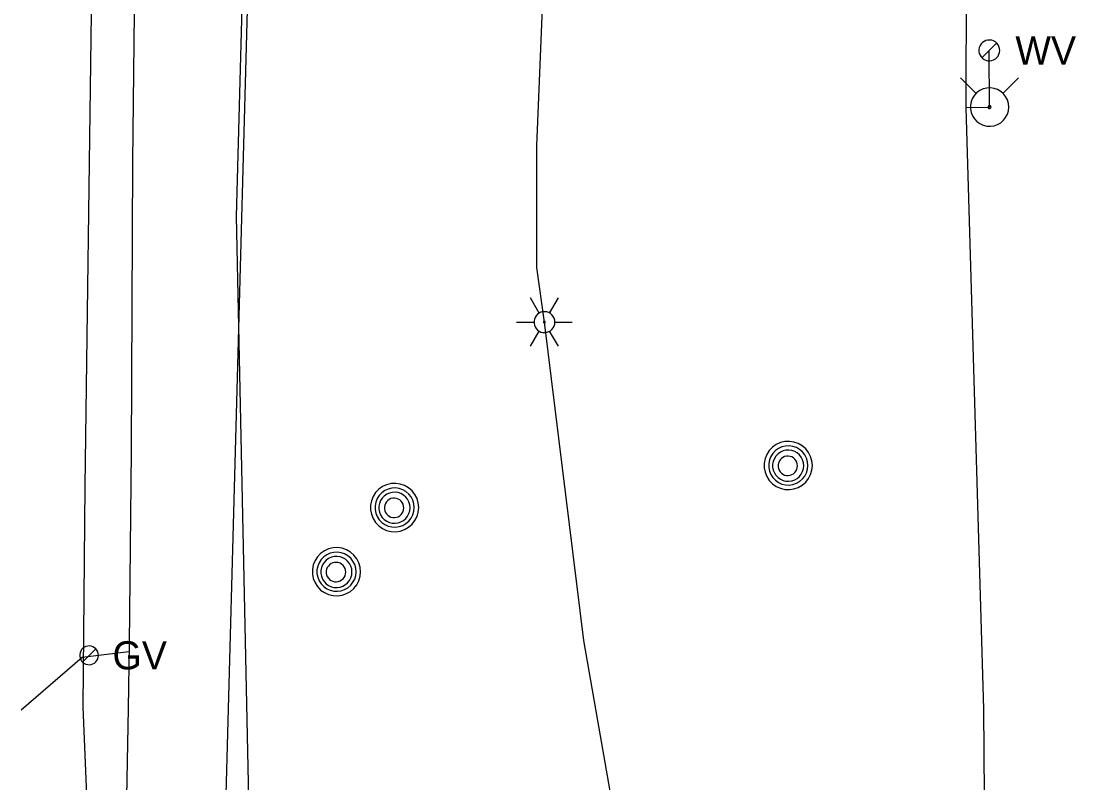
# Model space of a CAD drawing. Extents: x 596028 to 606371, y 330010 to 403088.
# Drawn here: x 602026 to 602170.1, y 368337.3 to 368441.4 of the extents above; entities that cross this region are included whole.
import ezdxf

# ---------------------------------------------------------------- set-up
doc = ezdxf.new("R2010")
doc.units = 0
for name, color, linetype in [('E_LTG', 7, 'Continuous'), ('E_UTL_E_UG', 7, 'Continuous'), ('E_UTL_G', 7, 'Continuous'), ('E_UTL_G_UG', 7, 'Continuous'), ('E_UTL_MH', 7, 'Continuous'), ('E_UTL_Overhead', 7, 'Continuous'), ('E_UTL_T_UG', 7, 'Continuous'), ('E_UTL_W', 7, 'Continuous'), ('E_UTL_W_UG', 7, 'Continuous'), ('E_UTL_WHydrant', 7, 'Continuous')]:
    doc.layers.add(name, color=color, linetype=linetype)

msp = doc.modelspace()

# ---------------------------------------------------------------- linework, layer by layer
at = {"layer": 'E_LTG'}
for points in [[(602096.78, 368401.45), (602095.58, 368403.52)], [(602098.2, 368401.45), (602099.4, 368403.52)], [(602098.92, 368400.22), (602098.89, 368400.49), (602098.82, 368400.75), (602098.69, 368400.99), (602098.52, 368401.2), (602098.32, 368401.38), (602098.08, 368401.52), (602097.83, 368401.61), (602097.56, 368401.64), (602097.29, 368401.63), (602097.02, 368401.57), (602096.78, 368401.45), (602096.55, 368401.3), (602096.37, 368401.1), (602096.22, 368400.87), (602096.12, 368400.62), (602096.07, 368400.35), (602096.07, 368400.08), (602096.12, 368399.81), (602096.22, 368399.56), (602096.37, 368399.33), (602096.55, 368399.14), (602096.78, 368398.98), (602097.02, 368398.87), (602097.29, 368398.8), (602097.56, 368398.79), (602097.83, 368398.83), (602098.08, 368398.92), (602098.32, 368399.05), (602098.52, 368399.23), (602098.69, 368399.44), (602098.82, 368399.69), (602098.89, 368399.95), (602098.92, 368400.22)], [(602098.92, 368400.22), (602098.89, 368400.49), (602098.82, 368400.75), (602098.69, 368400.99), (602098.52, 368401.2), (602098.32, 368401.38), (602098.08, 368401.52), (602097.83, 368401.61), (602097.56, 368401.64), (602097.29, 368401.63), (602097.02, 368401.57), (602096.78, 368401.45), (602096.55, 368401.3), (602096.37, 368401.1), (602096.22, 368400.87), (602096.12, 368400.62), (602096.07, 368400.35), (602096.07, 368400.08), (602096.12, 368399.81), (602096.22, 368399.56), (602096.37, 368399.33), (602096.55, 368399.14), (602096.78, 368398.98), (602097.02, 368398.87), (602097.29, 368398.8), (602097.56, 368398.79), (602097.83, 368398.83), (602098.08, 368398.92), (602098.32, 368399.05), (602098.52, 368399.23), (602098.69, 368399.44), (602098.82, 368399.69), (602098.89, 368399.95), (602098.92, 368400.22)], [(602098.92, 368400.22), (602098.89, 368400.49), (602098.82, 368400.75), (602098.69, 368400.99), (602098.52, 368401.2), (602098.32, 368401.38), (602098.08, 368401.52), (602097.83, 368401.61), (602097.56, 368401.64), (602097.29, 368401.63), (602097.02, 368401.57), (602096.78, 368401.45), (602096.55, 368401.3), (602096.37, 368401.1), (602096.22, 368400.87), (602096.12, 368400.62), (602096.07, 368400.35), (602096.07, 368400.08), (602096.12, 368399.81), (602096.22, 368399.56), (602096.37, 368399.33), (602096.55, 368399.14), (602096.78, 368398.98), (602097.02, 368398.87), (602097.29, 368398.8), (602097.56, 368398.79), (602097.83, 368398.83), (602098.08, 368398.92), (602098.32, 368399.05), (602098.52, 368399.23), (602098.69, 368399.44), (602098.82, 368399.69), (602098.89, 368399.95), (602098.92, 368400.22)], [(602093.68, 368400.22), (602096.06, 368400.22)], [(602097.61, 368400.22), (602097.61, 368400.24), (602097.6, 368400.26), (602097.59, 368400.28), (602097.58, 368400.3), (602097.56, 368400.31), (602097.54, 368400.33), (602097.52, 368400.33), (602097.5, 368400.34), (602097.47, 368400.34), (602097.45, 368400.33), (602097.43, 368400.32), (602097.41, 368400.31), (602097.4, 368400.29), (602097.38, 368400.27), (602097.38, 368400.25), (602097.37, 368400.23), (602097.37, 368400.21), (602097.38, 368400.18), (602097.38, 368400.16), (602097.4, 368400.14), (602097.41, 368400.13), (602097.43, 368400.11), (602097.45, 368400.1), (602097.47, 368400.1), (602097.5, 368400.1), (602097.52, 368400.1), (602097.54, 368400.11), (602097.56, 368400.12), (602097.58, 368400.14), (602097.59, 368400.15), (602097.6, 368400.17), (602097.61, 368400.19), (602097.61, 368400.22)], [(602098.92, 368400.22), (602101.3, 368400.22)], [(602095.58, 368396.92), (602096.78, 368398.98)], [(602099.4, 368396.92), (602098.2, 368398.98)]]:
    msp.add_lwpolyline(points, dxfattribs=at)
at = {"layer": 'E_UTL_E_UG'}
for points in [[(602036.4, 368128.48), (602036.06, 368184.31), (602035.9, 368268.45), (602035.28, 368327.99), (602034.44, 368347.59), (602034.75, 368377.79), (602035.59, 368442.38), (602036.65, 368479.27), (602031.91, 368543.82), (602034.75, 368614.57), (602037.21, 368635.74), (602036.61, 368700.61), (602038.77, 368763.95), (602037.38, 368833.78), (602037.44, 368907.4), (602038.32, 368957.12), (602039.31, 369034.73)], [(602051.83, 368177.97), (602068.77, 368178.91), (602104.94, 368180.11), (602120.47, 368178.71), (602120.23, 368212.78), (602119.65, 368244.52), (602115.82, 368284.06), (602113.38, 368296.56), (602102.86, 368356.74), (602097.49, 368400.22), (602096.43, 368407.67), (602096.43, 368424.31), (602097.91, 368459.79), (602098.36, 368508.89), (602098.63, 368509.93)]]:
    msp.add_lwpolyline(points, dxfattribs=at)
at = {"layer": 'E_UTL_G'}
for points in [[(602036.55, 368354.69), (602036.52, 368354.93), (602036.45, 368355.17), (602036.34, 368355.38), (602036.19, 368355.58), (602036.01, 368355.74), (602035.8, 368355.86), (602035.56, 368355.94), (602035.32, 368355.97), (602035.08, 368355.96), (602034.84, 368355.9), (602034.62, 368355.8), (602034.42, 368355.66), (602034.25, 368355.48), (602034.12, 368355.28), (602034.03, 368355.05), (602033.98, 368354.81), (602033.98, 368354.57), (602034.03, 368354.33), (602034.12, 368354.1), (602034.25, 368353.9), (602034.42, 368353.72), (602034.62, 368353.58), (602034.84, 368353.48), (602035.08, 368353.42), (602035.32, 368353.41), (602035.56, 368353.44), (602035.8, 368353.52), (602036.01, 368353.64), (602036.19, 368353.8), (602036.34, 368354), (602036.45, 368354.21), (602036.52, 368354.45), (602036.55, 368354.69)], [(602034.35, 368353.78), (602036.17, 368355.6)]]:
    msp.add_lwpolyline(points, dxfattribs=at)
at = {"layer": 'E_UTL_G_UG'}
for points in [[(602038.62, 368144.1), (602037.43, 368146.16), (602036.17, 368148.99), (602037.69, 368183.72), (602038.58, 368226.28), (602038.77, 368256.42), (602039.18, 368272.97), (602039.09, 368287.15), (602039.36, 368292.01), (602039.42, 368304.58), (602040.29, 368328.1), (602040.63, 368347.43), (602040.79, 368356.26), (602041.08, 368382.58), (602041.26, 368422.12), (602041.55, 368450.67), (602041.34, 368472.06), (602040.31, 368500.65), (602039.52, 368542.31), (602040.38, 368581.78)], [(602040.69, 368355.19), (602034.32, 368354.39), (602025.97, 368347.18)]]:
    msp.add_lwpolyline(points, dxfattribs=at)
at = {"layer": 'E_UTL_MH'}
for points in [[(602134.11, 368380.64), (602134.05, 368381.26), (602133.87, 368381.86), (602133.58, 368382.42), (602133.2, 368382.91), (602132.72, 368383.33), (602132.18, 368383.64), (602131.59, 368383.84), (602130.97, 368383.93), (602130.34, 368383.9), (602129.73, 368383.76), (602129.16, 368383.5), (602128.65, 368383.13), (602128.21, 368382.68), (602127.88, 368382.15), (602127.64, 368381.57), (602127.52, 368380.95), (602127.52, 368380.32), (602127.64, 368379.71), (602127.88, 368379.13), (602128.21, 368378.6), (602128.65, 368378.14), (602129.16, 368377.78), (602129.73, 368377.52), (602130.34, 368377.37), (602130.97, 368377.34), (602131.59, 368377.43), (602132.18, 368377.64), (602132.72, 368377.95), (602133.2, 368378.36), (602133.58, 368378.85), (602133.87, 368379.41), (602134.05, 368380.01), (602134.11, 368380.64)], [(602133.49, 368380.63), (602133.44, 368381.14), (602133.3, 368381.63), (602133.07, 368382.08), (602132.75, 368382.48), (602132.37, 368382.81), (602131.93, 368383.07), (602131.45, 368383.23), (602130.94, 368383.31), (602130.44, 368383.28), (602129.94, 368383.16), (602129.48, 368382.95), (602129.06, 368382.66), (602128.71, 368382.29), (602128.44, 368381.86), (602128.25, 368381.39), (602128.15, 368380.89), (602128.15, 368380.38), (602128.25, 368379.88), (602128.44, 368379.41), (602128.71, 368378.98), (602129.06, 368378.61), (602129.48, 368378.31), (602129.94, 368378.1), (602130.44, 368377.98), (602130.94, 368377.96), (602131.45, 368378.03), (602131.93, 368378.2), (602132.37, 368378.45), (602132.75, 368378.79), (602133.07, 368379.19), (602133.3, 368379.64), (602133.44, 368380.13), (602133.49, 368380.63)], [(602132.93, 368380.6), (602132.89, 368381.01), (602132.78, 368381.4), (602132.59, 368381.76), (602132.34, 368382.07), (602132.04, 368382.34), (602131.69, 368382.54), (602131.3, 368382.67), (602130.9, 368382.73), (602130.5, 368382.71), (602130.1, 368382.62), (602129.74, 368382.45), (602129.41, 368382.21), (602129.13, 368381.92), (602128.91, 368381.58), (602128.76, 368381.2), (602128.68, 368380.81), (602128.68, 368380.4), (602128.76, 368380), (602128.91, 368379.63), (602129.13, 368379.29), (602129.41, 368379), (602129.74, 368378.76), (602130.1, 368378.59), (602130.5, 368378.5), (602130.9, 368378.48), (602131.3, 368378.54), (602131.69, 368378.67), (602132.04, 368378.87), (602132.34, 368379.14), (602132.59, 368379.45), (602132.78, 368379.81), (602132.89, 368380.2), (602132.93, 368380.6)], [(602132.07, 368380.59), (602132.05, 368380.84), (602131.98, 368381.08), (602131.86, 368381.31), (602131.71, 368381.51), (602131.52, 368381.67), (602131.3, 368381.8), (602131.06, 368381.88), (602130.81, 368381.92), (602130.55, 368381.91), (602130.31, 368381.85), (602130.08, 368381.74), (602129.87, 368381.6), (602129.7, 368381.41), (602129.56, 368381.2), (602129.46, 368380.96), (602129.42, 368380.72), (602129.42, 368380.46), (602129.46, 368380.21), (602129.56, 368379.98), (602129.7, 368379.77), (602129.87, 368379.58), (602130.08, 368379.44), (602130.31, 368379.33), (602130.55, 368379.27), (602130.81, 368379.26), (602131.06, 368379.29), (602131.3, 368379.38), (602131.52, 368379.5), (602131.71, 368379.67), (602131.86, 368379.87), (602131.98, 368380.09), (602132.05, 368380.34), (602132.07, 368380.59)], [(602080.31, 368374.89), (602080.25, 368375.51), (602080.08, 368376.11), (602079.79, 368376.67), (602079.4, 368377.17), (602078.93, 368377.58), (602078.38, 368377.89), (602077.79, 368378.1), (602077.17, 368378.18), (602076.54, 368378.15), (602075.93, 368378.01), (602075.36, 368377.75), (602074.85, 368377.38), (602074.42, 368376.93), (602074.08, 368376.4), (602073.85, 368375.82), (602073.73, 368375.2), (602073.73, 368374.57), (602073.85, 368373.96), (602074.08, 368373.38), (602074.42, 368372.85), (602074.85, 368372.39), (602075.36, 368372.03), (602075.93, 368371.77), (602076.54, 368371.62), (602077.17, 368371.59), (602077.79, 368371.68), (602078.38, 368371.89), (602078.93, 368372.2), (602079.4, 368372.61), (602079.79, 368373.1), (602080.08, 368373.66), (602080.25, 368374.26), (602080.31, 368374.89)], [(602079.7, 368374.88), (602079.65, 368375.39), (602079.5, 368375.88), (602079.27, 368376.33), (602078.96, 368376.73), (602078.57, 368377.06), (602078.13, 368377.32), (602077.65, 368377.49), (602077.15, 368377.56), (602076.64, 368377.53), (602076.14, 368377.41), (602075.68, 368377.2), (602075.27, 368376.91), (602074.92, 368376.54), (602074.64, 368376.11), (602074.45, 368375.64), (602074.35, 368375.14), (602074.35, 368374.63), (602074.45, 368374.13), (602074.64, 368373.66), (602074.92, 368373.23), (602075.27, 368372.86), (602075.68, 368372.57), (602076.14, 368372.35), (602076.64, 368372.23), (602077.15, 368372.21), (602077.65, 368372.28), (602078.13, 368372.45), (602078.57, 368372.7), (602078.96, 368373.04), (602079.27, 368373.44), (602079.5, 368373.89), (602079.65, 368374.38), (602079.7, 368374.88)], [(602079.13, 368374.86), (602079.09, 368375.26), (602078.98, 368375.65), (602078.8, 368376.01), (602078.54, 368376.32), (602078.24, 368376.59), (602077.89, 368376.79), (602077.51, 368376.92), (602077.11, 368376.98), (602076.7, 368376.96), (602076.31, 368376.87), (602075.94, 368376.7), (602075.61, 368376.46), (602075.33, 368376.17), (602075.11, 368375.83), (602074.96, 368375.46), (602074.88, 368375.06), (602074.88, 368374.65), (602074.96, 368374.26), (602075.11, 368373.88), (602075.33, 368373.54), (602075.61, 368373.25), (602075.94, 368373.01), (602076.31, 368372.84), (602076.7, 368372.75), (602077.11, 368372.73), (602077.51, 368372.79), (602077.89, 368372.92), (602078.24, 368373.12), (602078.54, 368373.39), (602078.8, 368373.7), (602078.98, 368374.06), (602079.09, 368374.45), (602079.13, 368374.86)], [(602078.28, 368374.84), (602078.25, 368375.09), (602078.18, 368375.34), (602078.07, 368375.56), (602077.91, 368375.76), (602077.72, 368375.92), (602077.5, 368376.05), (602077.26, 368376.13), (602077.01, 368376.17), (602076.76, 368376.16), (602076.51, 368376.1), (602076.28, 368375.99), (602076.07, 368375.85), (602075.9, 368375.66), (602075.76, 368375.45), (602075.67, 368375.22), (602075.62, 368374.97), (602075.62, 368374.71), (602075.67, 368374.46), (602075.76, 368374.23), (602075.9, 368374.02), (602076.07, 368373.83), (602076.28, 368373.69), (602076.51, 368373.58), (602076.76, 368373.52), (602077.01, 368373.51), (602077.26, 368373.55), (602077.5, 368373.63), (602077.72, 368373.76), (602077.91, 368373.92), (602078.07, 368374.12), (602078.18, 368374.34), (602078.25, 368374.59), (602078.28, 368374.84)], [(602072.37, 368366.12), (602072.31, 368366.74), (602072.13, 368367.34), (602071.85, 368367.9), (602071.46, 368368.4), (602070.98, 368368.81), (602070.44, 368369.12), (602069.85, 368369.33), (602069.23, 368369.41), (602068.6, 368369.38), (602067.99, 368369.24), (602067.42, 368368.98), (602066.91, 368368.61), (602066.48, 368368.16), (602066.14, 368367.63), (602065.9, 368367.05), (602065.79, 368366.43), (602065.79, 368365.8), (602065.9, 368365.19), (602066.14, 368364.61), (602066.48, 368364.08), (602066.91, 368363.62), (602067.42, 368363.26), (602067.99, 368363), (602068.6, 368362.85), (602069.23, 368362.82), (602069.85, 368362.91), (602070.44, 368363.12), (602070.98, 368363.43), (602071.46, 368363.84), (602071.85, 368364.33), (602072.13, 368364.89), (602072.31, 368365.49), (602072.37, 368366.12)], [(602071.76, 368366.11), (602071.71, 368366.62), (602071.56, 368367.11), (602071.33, 368367.56), (602071.02, 368367.96), (602070.63, 368368.29), (602070.19, 368368.55), (602069.71, 368368.72), (602069.21, 368368.79), (602068.7, 368368.76), (602068.2, 368368.64), (602067.74, 368368.43), (602067.33, 368368.14), (602066.97, 368367.77), (602066.7, 368367.34), (602066.51, 368366.87), (602066.41, 368366.37), (602066.41, 368365.86), (602066.51, 368365.36), (602066.7, 368364.89), (602066.97, 368364.46), (602067.33, 368364.09), (602067.74, 368363.8), (602068.2, 368363.58), (602068.7, 368363.46), (602069.21, 368363.44), (602069.71, 368363.51), (602070.19, 368363.68), (602070.63, 368363.93), (602071.02, 368364.27), (602071.33, 368364.67), (602071.56, 368365.12), (602071.71, 368365.61), (602071.76, 368366.11)], [(602071.19, 368366.09), (602071.15, 368366.49), (602071.04, 368366.88), (602070.85, 368367.24), (602070.6, 368367.55), (602070.3, 368367.82), (602069.95, 368368.02), (602069.56, 368368.15), (602069.16, 368368.21), (602068.76, 368368.19), (602068.37, 368368.1), (602068, 368367.93), (602067.67, 368367.69), (602067.39, 368367.4), (602067.17, 368367.06), (602067.02, 368366.69), (602066.94, 368366.29), (602066.94, 368365.88), (602067.02, 368365.49), (602067.17, 368365.11), (602067.39, 368364.77), (602067.67, 368364.48), (602068, 368364.24), (602068.37, 368364.07), (602068.76, 368363.98), (602069.16, 368363.96), (602069.56, 368364.02), (602069.95, 368364.15), (602070.3, 368364.35), (602070.6, 368364.62), (602070.85, 368364.93), (602071.04, 368365.29), (602071.15, 368365.68), (602071.19, 368366.09)], [(602070.34, 368366.07), (602070.31, 368366.32), (602070.24, 368366.57), (602070.13, 368366.79), (602069.97, 368366.99), (602069.78, 368367.16), (602069.56, 368367.28), (602069.32, 368367.36), (602069.07, 368367.4), (602068.82, 368367.39), (602068.57, 368367.33), (602068.34, 368367.22), (602068.13, 368367.08), (602067.96, 368366.89), (602067.82, 368366.68), (602067.73, 368366.45), (602067.68, 368366.2), (602067.68, 368365.94), (602067.73, 368365.69), (602067.82, 368365.46), (602067.96, 368365.25), (602068.13, 368365.06), (602068.34, 368364.92), (602068.57, 368364.81), (602068.82, 368364.75), (602069.07, 368364.74), (602069.32, 368364.78), (602069.56, 368364.86), (602069.78, 368364.99), (602069.97, 368365.15), (602070.13, 368365.35), (602070.24, 368365.57), (602070.31, 368365.82), (602070.34, 368366.07)]]:
    msp.add_lwpolyline(points, dxfattribs=at)
at = {"layer": 'E_UTL_Overhead'}
msp.add_lwpolyline([(602046.65, 367600.38), (602051.29, 367697.52), (602053.8, 367901.24), (602051.89, 368080.89), (602055.16, 368276.21), (602053.08, 368301.06), (602057.62, 368469.75), (602045.39, 368617.17), (602046.06, 368815.09), (602047.67, 369060.69), (602047.72, 369211.87), (602048.36, 369250.01), (602048.54, 369288.25), (602049.4, 369442.5), (602049.76, 369613.32), (602051.08, 369789.61), (602050.68, 369965.17), (602051.62, 370141.89), (602052.51, 370286.68), (602048.38, 370407.21)], dxfattribs=at)
at = {"layer": 'E_UTL_T_UG'}
msp.add_lwpolyline([(602051.34, 368009.14), (602051.89, 368080.89), (602055.36, 368086.98), (602053.17, 368186.65), (602052.96, 368247.29), (602057.14, 368287.65), (602056.92, 368311.6), (602057.26, 368326.5), (602055.41, 368414.65), (602056.51, 368455.04), (602056.73, 368477.07), (602056.88, 368545.29), (602056.27, 368673.81), (602055.65, 368695.47), (602057.54, 368813.47), (602059, 368959.42), (602058.48, 369087.55)], dxfattribs=at)
at = {"layer": 'E_UTL_W'}
for points in [[(602159.71, 368437.35), (602159.68, 368437.62), (602159.61, 368437.88), (602159.48, 368438.12), (602159.32, 368438.33), (602159.11, 368438.51), (602158.88, 368438.65), (602158.62, 368438.73), (602158.35, 368438.77), (602158.08, 368438.76), (602157.82, 368438.7), (602157.57, 368438.58), (602157.35, 368438.43), (602157.16, 368438.23), (602157.02, 368438), (602156.92, 368437.75), (602156.87, 368437.48), (602156.87, 368437.21), (602156.92, 368436.95), (602157.02, 368436.7), (602157.16, 368436.47), (602157.35, 368436.27), (602157.57, 368436.11), (602157.82, 368436), (602158.08, 368435.94), (602158.35, 368435.92), (602158.62, 368435.96), (602158.88, 368436.05), (602159.11, 368436.19), (602159.32, 368436.37), (602159.48, 368436.58), (602159.61, 368436.82), (602159.68, 368437.08), (602159.71, 368437.35)], [(602157.28, 368436.34), (602159.29, 368438.36)]]:
    msp.add_lwpolyline(points, dxfattribs=at)
at = {"layer": 'E_UTL_W_UG'}
for points in [[(602152.27, 367596.21), (602153.25, 367736.28), (602154.14, 367843.75), (602155.2, 367981.06), (602156.64, 368132.29), (602156.41, 368137.78), (602158.61, 368205.69), (602157.53, 368347.32), (602155.12, 368429.53), (602155.41, 368532.9), (602154.38, 368609.08), (602154.74, 368704.54), (602156.55, 368761.07), (602147.24, 368774.1), (602120.84, 368800.75), (602119.9, 368876.94), (602120.47, 368957.7), (602119.8, 369029.35)], [(602155.12, 368429.53), (602158.32, 368429.61), (602158.28, 368437.35)]]:
    msp.add_lwpolyline(points, dxfattribs=at)
at = {"layer": 'E_UTL_WHydrant'}
for points in [[(602156.48, 368431.44), (602154.34, 368433.58)], [(602160.15, 368431.44), (602162.29, 368433.58)], [(602160.94, 368429.61), (602160.89, 368430.1), (602160.75, 368430.58), (602160.52, 368431.03), (602160.21, 368431.42), (602159.84, 368431.74), (602159.41, 368431.99), (602158.93, 368432.16), (602158.44, 368432.23), (602157.94, 368432.2), (602157.46, 368432.09), (602157, 368431.88), (602156.6, 368431.59), (602156.25, 368431.23), (602155.98, 368430.81), (602155.8, 368430.35), (602155.7, 368429.86), (602155.7, 368429.36), (602155.8, 368428.87), (602155.98, 368428.41), (602156.25, 368427.99), (602156.6, 368427.63), (602157, 368427.34), (602157.46, 368427.13), (602157.94, 368427.01), (602158.44, 368426.99), (602158.93, 368427.06), (602159.41, 368427.22), (602159.84, 368427.47), (602160.21, 368427.8), (602160.52, 368428.19), (602160.75, 368428.63), (602160.89, 368429.11), (602160.94, 368429.61)], [(602158.52, 368429.61), (602158.51, 368429.65), (602158.5, 368429.68), (602158.48, 368429.72), (602158.46, 368429.75), (602158.43, 368429.77), (602158.4, 368429.79), (602158.36, 368429.8), (602158.33, 368429.81), (602158.29, 368429.81), (602158.25, 368429.8), (602158.22, 368429.78), (602158.18, 368429.76), (602158.16, 368429.73), (602158.14, 368429.7), (602158.12, 368429.66), (602158.12, 368429.63), (602158.12, 368429.59), (602158.12, 368429.55), (602158.14, 368429.52), (602158.16, 368429.48), (602158.18, 368429.46), (602158.22, 368429.43), (602158.25, 368429.42), (602158.29, 368429.41), (602158.33, 368429.41), (602158.36, 368429.41), (602158.4, 368429.42), (602158.43, 368429.44), (602158.46, 368429.47), (602158.48, 368429.5), (602158.5, 368429.53), (602158.51, 368429.57), (602158.52, 368429.61)]]:
    msp.add_lwpolyline(points, dxfattribs=at)

# ---------------------------------------------------------------- texts
at = {"layer": 'E_UTL_G'}
msp.add_text('GV', height=3.85, dxfattribs=at).set_placement((602038.47, 368352.77))
at = {"layer": 'E_UTL_W'}
msp.add_text('WV', height=3.85, dxfattribs=at).set_placement((602161.85, 368435.42))

doc.saveas('drawing.dxf')
